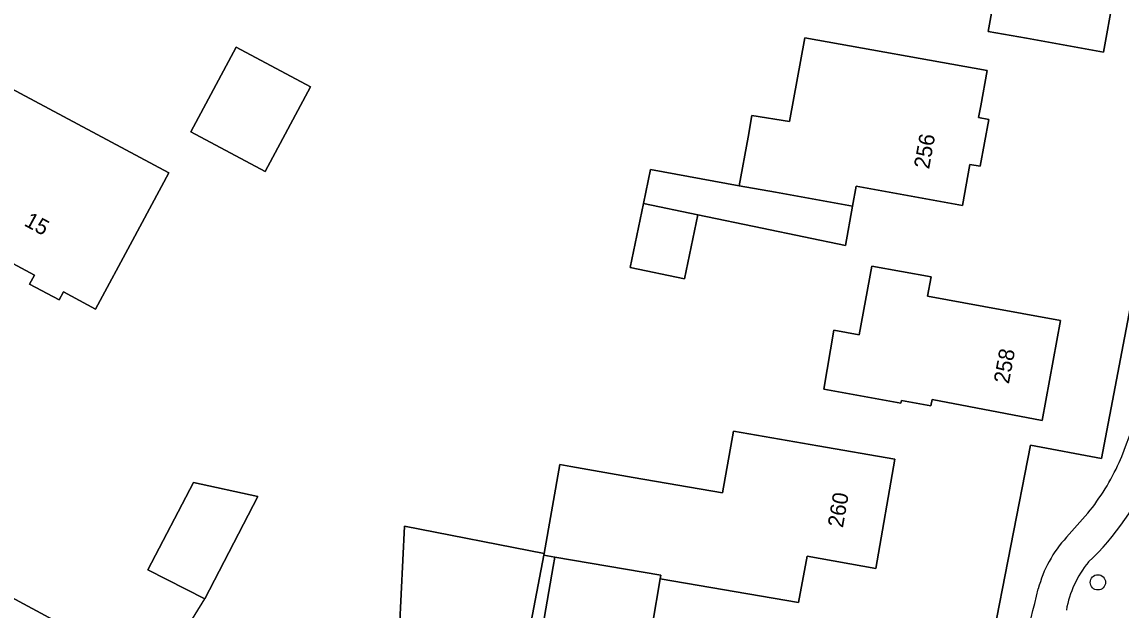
# Model space of a CAD drawing. Extents: x 161258 to 161838, y 380833 to 381727.
# Drawn here: x 161655.9 to 161726.3, y 381075.5 to 381113.2 of the extents above; entities that cross this region are included whole.
import ezdxf

# ---------------------------------------------------------------- set-up
doc = ezdxf.new("R2010")
doc.units = 0
for name, color, linetype in [('IMGEO_Berm_groen', 7, 'Continuous'), ('IMGEO_Boom', 7, 'Continuous'), ('IMGEO_Erf', 7, 'Continuous'), ('IMGEO_Fietspad_open', 7, 'Continuous'), ('IMGEO_Muur', 7, 'Continuous'), ('IMGEO_Pand', 7, 'Continuous'), ('IMGEO_Pand_nummerreeks', 7, 'Continuous'), ('IMGEO_Voetpad_open', 7, 'Continuous')]:
    doc.layers.add(name, color=color, linetype=linetype)

msp = doc.modelspace()

# ---------------------------------------------------------------- linework, layer by layer
at = {"layer": 'IMGEO_Berm_groen'}
for centre, radius, start, end in [((161712.871, 381090.632), 16.506, 313.14993, 338.15346), ((161729.32, 381074.368), 6.667, 140.70689, 169.99448)]:
    msp.add_arc(centre, radius, start, end, dxfattribs=at)
at = {"layer": 'IMGEO_Boom'}
msp.add_circle((161724.772, 381077.298), 0.489, dxfattribs=at)
at = {"layer": 'IMGEO_Erf'}
for points in [[(161712.712, 381055.485), (161718.093, 381073.156), (161717.949, 381073.189), (161720.455, 381086.078), (161724.997, 381085.219), (161727.016, 381095.753), (161727.597, 381098.784), (161729.527, 381109.474), (161731.644, 381120.893), (161727.413, 381121.716), (161730.949, 381139.425)], [(161599.292, 381107.15), (161603.367, 381104.463), (161608.252, 381101.703), (161676.825, 381064.703), (161683.729, 381060.833), (161686.794, 381059.495), (161691.724, 381057.608), (161696.114, 381056.287), (161709.767, 381053.57)], [(161680.083, 381074.372), (161680.401, 381080.903), (161689.346, 381079.153), (161690.339, 381084.851), (161691.047, 381084.715), (161695.045, 381084.019), (161700.76, 381083.024), (161701.448, 381086.976), (161706.858, 381086.034), (161711.783, 381085.176), (161710.566, 381078.183), (161706.161, 381078.978), (161705.623, 381076.001), (161696.768, 381077.515), (161696.265, 381074.626)], [(161689.072, 381073.384), (161689.93, 381078.31), (161690.034, 381078.905), (161689.325, 381079.031), (161686.406, 381063.731)]]:
    msp.add_lwpolyline(points, dxfattribs=at)
for points in [[(161719.699, 381123.398), (161722.15, 381122.957), (161727.07, 381122.071), (161726.451, 381118.627), (161726.894, 381118.548), (161726.175, 381114.603), (161725.741, 381114.68), (161725.123, 381111.249), (161720.203, 381112.134), (161717.754, 381112.575), (161718.239, 381115.271), (161719.213, 381120.692)], [(161702.39, 381105.793), (161702.641, 381107.182), (161705.043, 381106.804), (161706.032, 381112.164), (161717.681, 381110.076), (161717.275, 381107.812), (161717.139, 381107.055), (161717.785, 381106.938), (161717.243, 381103.936), (161716.587, 381104.055), (161716.115, 381101.437), (161709.306, 381102.667), (161709.075, 381101.388), (161708.619, 381098.865), (161703.302, 381099.971), (161699.169, 381100.833), (161698.315, 381096.737), (161694.849, 381097.46), (161695.703, 381101.556), (161696.155, 381103.722), (161701.83, 381102.697)], [(161669.642, 381111.575), (161674.398, 381109.018), (161671.494, 381103.596), (161666.738, 381106.154)], [(161665.322, 381103.509), (161663.01, 381099.191), (161660.649, 381094.783), (161658.583, 381095.89), (161658.309, 381095.378), (161656.425, 381096.386), (161656.736, 381096.967), (161650.259, 381100.435), (161651.075, 381101.959), (161650.701, 381102.159), (161651.21, 381103.11), (161651.598, 381102.902), (161654.932, 381109.096)], [(161714.099, 381096.852), (161713.873, 381095.624), (161717.472, 381094.961), (161722.389, 381094.054), (161721.212, 381087.667), (161714.161, 381089.006), (161714.086, 381088.596), (161712.197, 381088.938), (161712.165, 381088.763), (161707.248, 381089.668), (161707.882, 381093.455), (161709.503, 381093.156), (161710.313, 381097.55)], [(161671.017, 381082.791), (161667.643, 381076.236), (161663.997, 381078.093), (161666.916, 381083.685)]]:
    msp.add_lwpolyline(points, close=True, dxfattribs=at)
at = {"layer": 'IMGEO_Fietspad_open'}
msp.add_lwpolyline([(161724.131, 381081.722), (161722.764, 381080.183)], dxfattribs=at)
for centre, radius, start, end in [((161680.587, 381103.32), 49.109, 338.05681, 345.99538), ((161711.799, 381091.588), 15.793, 321.33811, 335.22072), ((161712.871, 381090.632), 16.506, 313.14993, 338.15346), ((161728.494, 381074.894), 7.798, 137.29063, 165.22117), ((161729.32, 381074.368), 6.667, 140.70689, 169.99448), ((161644.121, 381094.616), 78.853, 341.4361, 347.00395)]:
    msp.add_arc(centre, radius, start, end, dxfattribs=at)
at = {"layer": 'IMGEO_Muur'}
msp.add_lwpolyline([(161680.083, 381074.372), (161666.561, 381074.513), (161667.643, 381076.236)], dxfattribs=at)
at = {"layer": 'IMGEO_Pand'}
for points in [[(161726.894, 381118.548), (161726.451, 381118.627), (161727.07, 381122.071), (161722.15, 381122.957), (161719.699, 381123.398), (161719.213, 381120.692), (161718.239, 381115.271), (161717.754, 381112.575), (161720.203, 381112.134), (161725.123, 381111.249), (161725.741, 381114.68), (161726.175, 381114.603)], [(161717.275, 381107.812), (161717.681, 381110.076), (161706.032, 381112.164), (161705.043, 381106.804), (161702.641, 381107.182), (161702.39, 381105.793), (161701.83, 381102.697), (161704.155, 381102.277), (161709.075, 381101.388), (161709.306, 381102.667), (161716.115, 381101.437), (161716.587, 381104.055), (161717.243, 381103.936), (161717.785, 381106.938), (161717.139, 381107.055)], [(161671.494, 381103.596), (161674.398, 381109.018), (161669.642, 381111.575), (161666.738, 381106.154)], [(161663.01, 381099.191), (161665.322, 381103.509), (161654.932, 381109.096), (161651.598, 381102.902), (161651.21, 381103.11), (161650.701, 381102.159), (161651.075, 381101.959), (161650.259, 381100.435), (161656.736, 381096.967), (161656.425, 381096.386), (161658.309, 381095.378), (161658.583, 381095.89), (161660.649, 381094.783)], [(161704.155, 381102.277), (161701.83, 381102.697), (161696.155, 381103.722), (161695.703, 381101.556), (161699.169, 381100.833), (161703.302, 381099.971), (161708.619, 381098.865), (161709.075, 381101.388)], [(161699.169, 381100.833), (161695.703, 381101.556), (161694.849, 381097.46), (161698.315, 381096.737)], [(161722.389, 381094.054), (161717.472, 381094.961), (161713.873, 381095.624), (161714.099, 381096.852), (161710.313, 381097.55), (161709.503, 381093.156), (161707.882, 381093.455), (161707.248, 381089.668), (161712.165, 381088.763), (161712.197, 381088.938), (161714.086, 381088.596), (161714.161, 381089.006), (161721.212, 381087.667)], [(161689.325, 381079.031), (161690.034, 381078.905), (161696.81, 381077.754), (161696.768, 381077.515), (161705.623, 381076.001), (161706.161, 381078.978), (161710.566, 381078.183), (161711.783, 381085.176), (161706.858, 381086.034), (161701.448, 381086.976), (161700.76, 381083.024), (161695.045, 381084.019), (161691.047, 381084.715), (161690.339, 381084.851), (161689.346, 381079.153)], [(161667.643, 381076.236), (161671.017, 381082.791), (161666.916, 381083.685), (161663.997, 381078.093)], [(161689.325, 381079.031), (161689.346, 381079.153), (161680.401, 381080.903), (161680.083, 381074.372), (161681.925, 381074.353), (161680.177, 381064.899), (161681.611, 381064.618), (161681.697, 381065.06), (161686.239, 381064.217), (161686.171, 381063.778), (161686.406, 381063.731)], [(161709.255, 381071.129), (161709.453, 381072.261), (161696.265, 381074.626), (161696.768, 381077.515), (161696.81, 381077.754), (161690.034, 381078.905), (161689.93, 381078.31), (161689.072, 381073.384), (161695.574, 381072.251), (161693.85, 381062.349), (161699.889, 381061.293), (161707.307, 381059.995)]]:
    msp.add_lwpolyline(points, close=True, dxfattribs=at)
at = {"layer": 'IMGEO_Voetpad_open'}
for points in [[(161730.949, 381139.425), (161727.413, 381121.716), (161731.644, 381120.893), (161729.527, 381109.474), (161727.597, 381098.784), (161727.016, 381095.753), (161724.997, 381085.219), (161720.455, 381086.078), (161717.949, 381073.189), (161718.093, 381073.156), (161712.712, 381055.485)], [(161598.405, 381103.885), (161602.607, 381101.294), (161602.851, 381101.158), (161607.838, 381098.385), (161610.746, 381096.768), (161611.018, 381096.621), (161623.338, 381089.989), (161635.58, 381083.294), (161638.009, 381081.966), (161651.628, 381074.813), (161654.689, 381073.206), (161664.516, 381067.867), (161669.88, 381065.045), (161677.177, 381060.856), (161680.698, 381058.941), (161685.459, 381056.689), (161686.794, 381059.495), (161683.729, 381060.833), (161676.825, 381064.703), (161608.252, 381101.703)], [(161722.764, 381080.183), (161724.131, 381081.722)]]:
    msp.add_lwpolyline(points, dxfattribs=at)
for centre, radius, start, end in [((161680.587, 381103.32), 49.109, 338.05681, 345.99538), ((161711.799, 381091.588), 15.793, 321.33811, 335.22072), ((161728.494, 381074.894), 7.798, 137.29063, 165.22117), ((161644.121, 381094.616), 78.853, 341.4361, 347.00395)]:
    msp.add_arc(centre, radius, start, end, dxfattribs=at)

# ---------------------------------------------------------------- texts
at = {"layer": 'IMGEO_Pand_nummerreeks'}
for s, rotation, p in [('256', 79.68724, (161713.969, 381103.72)), ('15', 331.45449, (161656.012, 381100.173)), ('258', 79.56092, (161719.073, 381089.964)), ('260', 80.12762, (161708.455, 381080.757))]:
    msp.add_text(s, height=1, rotation=rotation, dxfattribs=at).set_placement(p)

doc.saveas('drawing.dxf')
